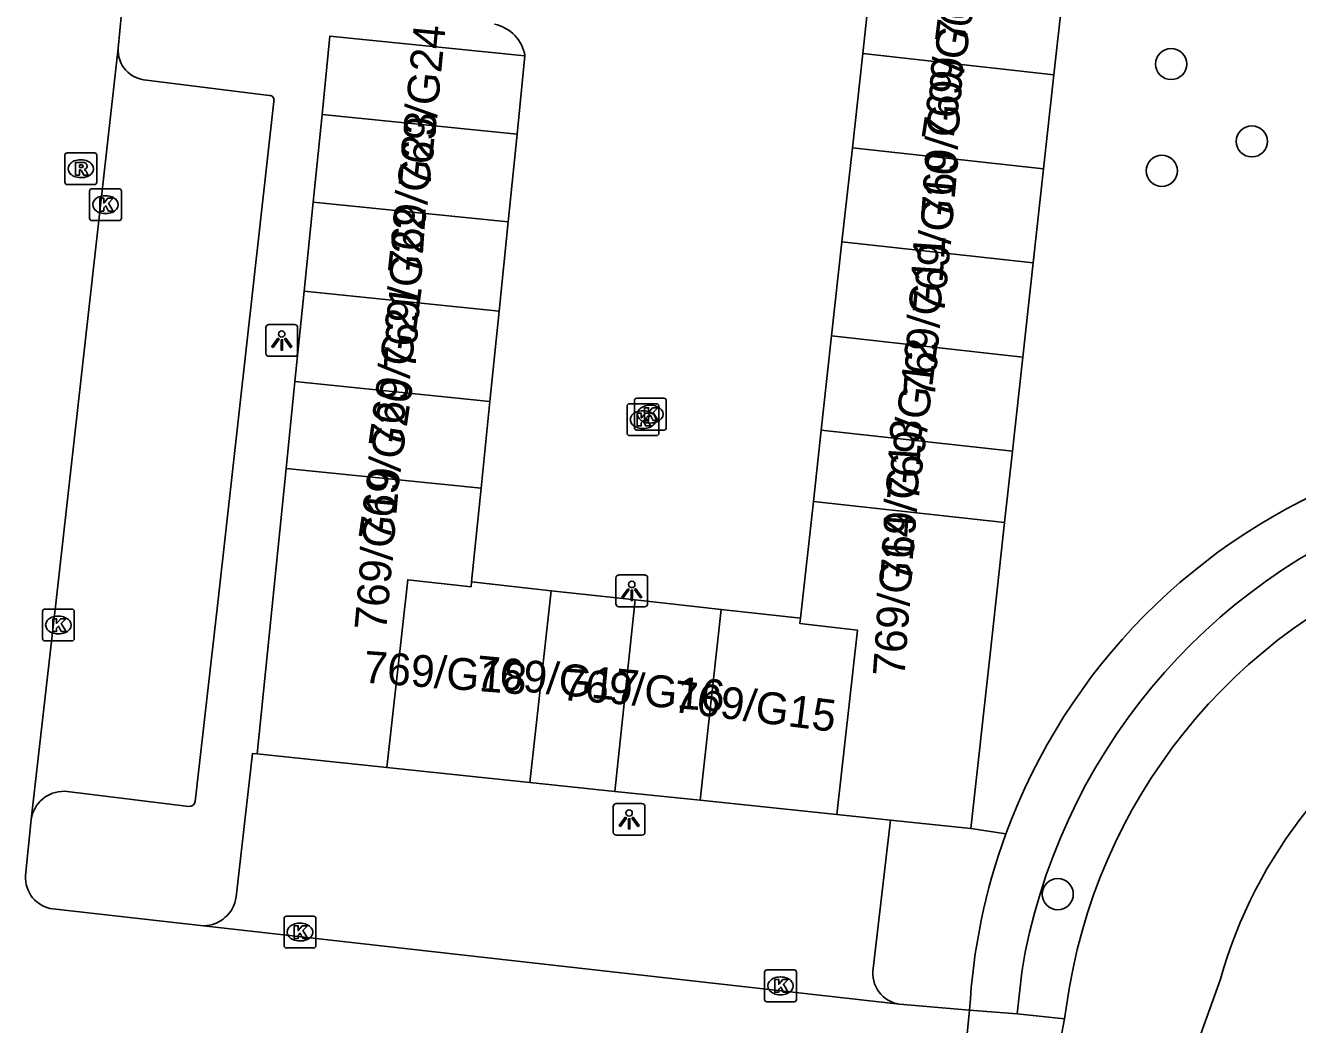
# Model space of a CAD drawing. Extents: x 162026 to 163499, y 387297 to 388169.
# Drawn here: x 162180.08 to 162220.04, y 388114.47 to 388145.85 of the extents above; entities that cross this region are included whole.
import ezdxf

# ---------------------------------------------------------------- set-up
doc = ezdxf.new("R2010")
doc.units = 0
for name, color, linetype in [('IMGEO_Boom', 7, 'Continuous'), ('IMGEO_Groenvoorziening', 7, 'Continuous'), ('IMGEO_Kolk', 7, 'Continuous'), ('IMGEO_Lichtpunt', 7, 'Continuous'), ('IMGEO_Pand', 7, 'Continuous'), ('IMGEO_Pand_nummerreeks', 7, 'Continuous'), ('IMGEO_Parkeervlak_open', 7, 'Continuous'), ('IMGEO_Rijbaan_lokaal_open', 7, 'Continuous'), ('IMGEO_Rioolput', 7, 'Continuous'), ('IMGEO_Voetpad_gesloten', 7, 'Continuous'), ('IMGEO_Voetpad_open', 7, 'Continuous')]:
    doc.layers.add(name, color=color, linetype=linetype)

msp = doc.modelspace()

# ---------------------------------------------------------------- linework, layer by layer
at = {"layer": 'IMGEO_Boom'}
for centre in [(162216.07, 388144.642), (162218.606, 388142.212), (162215.778, 388141.287), (162212.509, 388118.564)]:
    msp.add_circle(centre, 0.489, dxfattribs=at)
at = {"layer": 'IMGEO_Groenvoorziening'}
msp.add_lwpolyline([(162209.777, 388120.621), (162210.881, 388120.46)], dxfattribs=at)
at = {"layer": 'IMGEO_Kolk'}
for p, q in [((162182.168, 388140.724), (162183.02, 388140.724)), ((162182.093, 388139.798), (162182.093, 388140.65)), ((162182.581, 388140.504), (162182.606, 388140.504)), ((162183.094, 388140.65), (162183.094, 388139.798)), ((162182.604, 388139.944), (162182.579, 388139.944)), ((162183.02, 388139.724), (162182.168, 388139.724)), ((162199.055, 388133.971), (162199.907, 388133.971)), ((162199.209, 388133.218), (162199.209, 388134.07)), ((162199.284, 388134.144), (162200.136, 388134.144)), ((162199.697, 388133.924), (162199.722, 388133.924)), ((162200.21, 388134.07), (162200.21, 388133.218)), ((162198.98, 388133.045), (162198.98, 388133.897)), ((162199.468, 388133.751), (162199.493, 388133.751)), ((162199.981, 388133.897), (162199.981, 388133.045)), ((162200.136, 388133.144), (162199.284, 388133.144)), ((162199.491, 388133.191), (162199.466, 388133.191)), ((162199.72, 388133.364), (162199.695, 388133.364)), ((162199.907, 388132.971), (162199.055, 388132.971)), ((162180.613, 388126.592), (162180.613, 388127.444)), ((162180.688, 388127.518), (162181.54, 388127.518)), ((162181.101, 388127.298), (162181.126, 388127.298)), ((162181.614, 388127.444), (162181.614, 388126.592)), ((162181.124, 388126.738), (162181.099, 388126.738)), ((162181.54, 388126.518), (162180.688, 388126.518)), ((162188.203, 388116.946), (162188.203, 388117.798)), ((162188.278, 388117.872), (162189.13, 388117.872)), ((162188.691, 388117.652), (162188.716, 388117.652)), ((162189.204, 388117.798), (162189.204, 388116.946)), ((162189.13, 388116.872), (162188.278, 388116.872)), ((162188.714, 388117.092), (162188.689, 388117.092)), ((162203.299, 388115.256), (162203.299, 388116.108)), ((162203.374, 388116.182), (162204.226, 388116.182)), ((162203.787, 388115.962), (162203.812, 388115.962)), ((162204.3, 388116.108), (162204.3, 388115.256)), ((162204.226, 388115.182), (162203.374, 388115.182)), ((162203.81, 388115.402), (162203.785, 388115.402))]:
    msp.add_line(p, q, dxfattribs=at)
for points in [[(162182.168, 388140.724), (162183.02, 388140.724)], [(162182.093, 388139.798), (162182.093, 388140.65)], [(162182.414, 388140.424), (162182.537, 388140.424), (162182.537, 388140.273), (162182.667, 388140.424), (162182.831, 388140.424), (162182.685, 388140.273), (162182.838, 388140.024), (162182.686, 388140.024), (162182.601, 388140.188), (162182.537, 388140.121), (162182.537, 388140.024), (162182.414, 388140.024), (162182.414, 388140.424)], [(162183.094, 388140.65), (162183.094, 388139.798)], [(162183.02, 388139.724), (162182.168, 388139.724)], [(162199.055, 388133.971), (162199.907, 388133.971)], [(162199.209, 388133.218), (162199.209, 388134.07)], [(162199.284, 388134.144), (162200.136, 388134.144)], [(162200.21, 388134.07), (162200.21, 388133.218)], [(162198.98, 388133.045), (162198.98, 388133.897)], [(162199.301, 388133.671), (162199.424, 388133.671), (162199.424, 388133.52), (162199.554, 388133.671), (162199.718, 388133.671), (162199.572, 388133.52), (162199.725, 388133.271), (162199.573, 388133.271), (162199.488, 388133.435), (162199.424, 388133.368), (162199.424, 388133.271), (162199.301, 388133.271), (162199.301, 388133.671)], [(162199.53, 388133.844), (162199.653, 388133.844), (162199.653, 388133.693), (162199.783, 388133.844), (162199.947, 388133.844), (162199.801, 388133.693), (162199.954, 388133.444), (162199.802, 388133.444), (162199.717, 388133.608), (162199.653, 388133.541), (162199.653, 388133.444), (162199.53, 388133.444), (162199.53, 388133.844)], [(162199.981, 388133.897), (162199.981, 388133.045)], [(162200.136, 388133.144), (162199.284, 388133.144)], [(162199.907, 388132.971), (162199.055, 388132.971)], [(162180.613, 388126.592), (162180.613, 388127.444)], [(162180.688, 388127.518), (162181.54, 388127.518)], [(162180.934, 388127.218), (162181.057, 388127.218), (162181.057, 388127.067), (162181.187, 388127.218), (162181.351, 388127.218), (162181.205, 388127.067), (162181.358, 388126.818), (162181.206, 388126.818), (162181.121, 388126.982), (162181.057, 388126.915), (162181.057, 388126.818), (162180.934, 388126.818), (162180.934, 388127.218)], [(162181.614, 388127.444), (162181.614, 388126.592)], [(162181.54, 388126.518), (162180.688, 388126.518)], [(162188.203, 388116.946), (162188.203, 388117.798)], [(162188.278, 388117.872), (162189.13, 388117.872)], [(162188.524, 388117.572), (162188.647, 388117.572), (162188.647, 388117.421), (162188.777, 388117.572), (162188.941, 388117.572), (162188.795, 388117.421), (162188.948, 388117.172), (162188.796, 388117.172), (162188.711, 388117.336), (162188.647, 388117.269), (162188.647, 388117.172), (162188.524, 388117.172), (162188.524, 388117.572)], [(162189.204, 388117.798), (162189.204, 388116.946)], [(162189.13, 388116.872), (162188.278, 388116.872)], [(162203.299, 388115.256), (162203.299, 388116.108)], [(162203.374, 388116.182), (162204.226, 388116.182)], [(162204.3, 388116.108), (162204.3, 388115.256)], [(162203.62, 388115.882), (162203.743, 388115.882), (162203.743, 388115.731), (162203.873, 388115.882), (162204.037, 388115.882), (162203.891, 388115.731), (162204.044, 388115.482), (162203.892, 388115.482), (162203.807, 388115.646), (162203.743, 388115.579), (162203.743, 388115.482), (162203.62, 388115.482), (162203.62, 388115.882)], [(162204.226, 388115.182), (162203.374, 388115.182)]]:
    msp.add_lwpolyline(points, dxfattribs=at)
for centre, start, end in [((162182.17, 388140.648), 91.552, 178.448), ((162182.17, 388140.648), 91.552, 178.448), ((162183.018, 388140.648), 1.552, 88.448), ((162183.018, 388140.648), 1.552, 88.448), ((162182.17, 388139.8), 181.552, 268.448), ((162182.17, 388139.8), 181.552, 268.448), ((162183.018, 388139.8), 271.552, 358.448), ((162183.018, 388139.8), 271.552, 358.448), ((162199.057, 388133.895), 91.552, 178.448), ((162199.057, 388133.895), 91.552, 178.448), ((162199.286, 388134.068), 91.552, 178.448), ((162199.286, 388134.068), 91.552, 178.448), ((162199.905, 388133.895), 1.552, 88.448), ((162199.905, 388133.895), 1.552, 88.448), ((162200.134, 388134.068), 1.552, 88.448), ((162200.134, 388134.068), 1.552, 88.448), ((162199.286, 388133.22), 181.552, 268.448), ((162199.286, 388133.22), 181.552, 268.448), ((162200.134, 388133.22), 271.552, 358.448), ((162200.134, 388133.22), 271.552, 358.448), ((162199.057, 388133.047), 181.552, 268.448), ((162199.057, 388133.047), 181.552, 268.448), ((162199.905, 388133.047), 271.552, 358.448), ((162199.905, 388133.047), 271.552, 358.448), ((162180.69, 388127.442), 91.552, 178.448), ((162180.69, 388127.442), 91.552, 178.448), ((162181.538, 388127.442), 1.552, 88.448), ((162181.538, 388127.442), 1.552, 88.448), ((162180.69, 388126.594), 181.552, 268.448), ((162180.69, 388126.594), 181.552, 268.448), ((162181.538, 388126.594), 271.552, 358.448), ((162181.538, 388126.594), 271.552, 358.448), ((162188.28, 388117.796), 91.552, 178.448), ((162188.28, 388117.796), 91.552, 178.448), ((162189.128, 388117.796), 1.552, 88.448), ((162189.128, 388117.796), 1.552, 88.448), ((162188.28, 388116.948), 181.552, 268.448), ((162188.28, 388116.948), 181.552, 268.448), ((162189.128, 388116.948), 271.552, 358.448), ((162189.128, 388116.948), 271.552, 358.448), ((162203.376, 388116.106), 91.552, 178.448), ((162203.376, 388116.106), 91.552, 178.448), ((162204.224, 388116.106), 1.552, 88.448), ((162204.224, 388116.106), 1.552, 88.448), ((162203.376, 388115.258), 181.552, 268.448), ((162203.376, 388115.258), 181.552, 268.448), ((162204.224, 388115.258), 271.552, 358.448), ((162204.224, 388115.258), 271.552, 358.448)]:
    msp.add_arc(centre, 0.0765, start, end, dxfattribs=at)
for centre, major_axis, ratio, start_param, end_param in [((162182.58, 388140.224), (-0.387, 0.002), 0.722429, 4.712389, 7.853982), ((162182.605, 388140.224), (-0.39, 0.002), 0.717154, 1.570796, 4.712389), ((162199.696, 388133.644), (-0.387, 0.002), 0.722429, 4.712389, 7.853982), ((162199.721, 388133.644), (-0.39, 0.002), 0.717154, 1.570796, 4.712389), ((162199.467, 388133.471), (-0.387, 0.002), 0.722429, 4.712389, 7.853982), ((162199.492, 388133.471), (-0.39, 0.002), 0.717154, 1.570796, 4.712389), ((162181.1, 388127.018), (-0.387, 0.002), 0.722429, 4.712389, 7.853982), ((162181.125, 388127.018), (-0.39, 0.002), 0.717154, 1.570796, 4.712389), ((162188.69, 388117.372), (-0.387, 0.002), 0.722429, 4.712389, 7.853982), ((162188.715, 388117.372), (-0.39, 0.002), 0.717154, 1.570796, 4.712389), ((162203.786, 388115.682), (-0.387, 0.002), 0.722429, 4.712389, 7.853982), ((162203.811, 388115.682), (-0.39, 0.002), 0.717154, 1.570796, 4.712389)]:
    msp.add_ellipse(centre, major_axis=major_axis, ratio=ratio, start_param=start_param, end_param=end_param, dxfattribs=at)
at = {"layer": 'IMGEO_Lichtpunt'}
for p, q in [((162187.632, 388136.363), (162187.632, 388135.556)), ((162187.632, 388136.363), (162187.632, 388135.556)), ((162188.534, 388136.458), (162187.726, 388136.458)), ((162188.534, 388136.458), (162187.726, 388136.458)), ((162188.628, 388135.556), (162188.628, 388136.363)), ((162188.628, 388135.556), (162188.628, 388136.363)), ((162187.726, 388135.462), (162188.534, 388135.462)), ((162187.726, 388135.462), (162188.534, 388135.462)), ((162198.629, 388128.495), (162198.629, 388127.688)), ((162198.629, 388128.495), (162198.629, 388127.688)), ((162199.531, 388128.59), (162198.723, 388128.59)), ((162199.531, 388128.59), (162198.723, 388128.59)), ((162199.625, 388127.688), (162199.625, 388128.495)), ((162199.625, 388127.688), (162199.625, 388128.495)), ((162198.723, 388127.594), (162199.531, 388127.594)), ((162198.723, 388127.594), (162199.531, 388127.594)), ((162198.545, 388121.317), (162198.545, 388120.51)), ((162198.545, 388121.317), (162198.545, 388120.51)), ((162199.447, 388121.412), (162198.639, 388121.412)), ((162199.447, 388121.412), (162198.639, 388121.412)), ((162199.541, 388120.51), (162199.541, 388121.317)), ((162199.541, 388120.51), (162199.541, 388121.317)), ((162198.639, 388120.416), (162199.447, 388120.416)), ((162198.639, 388120.416), (162199.447, 388120.416))]:
    msp.add_line(p, q, dxfattribs=at)
for points in [[(162188.006, 388136.027), (162188.045, 388135.999), (162187.857, 388135.737), (162187.819, 388135.764), (162188.006, 388136.027)], [(162188.108, 388135.979), (162188.155, 388135.979), (162188.155, 388135.657), (162188.108, 388135.657), (162188.108, 388135.979)], [(162188.218, 388135.999), (162188.256, 388136.026), (162188.443, 388135.764), (162188.404, 388135.736), (162188.218, 388135.999)], [(162199.003, 388128.159), (162199.042, 388128.131), (162198.854, 388127.869), (162198.816, 388127.896), (162199.003, 388128.159)], [(162199.105, 388128.111), (162199.152, 388128.111), (162199.152, 388127.789), (162199.105, 388127.789), (162199.105, 388128.111)], [(162199.215, 388128.131), (162199.253, 388128.158), (162199.44, 388127.896), (162199.401, 388127.868), (162199.215, 388128.131)], [(162198.919, 388120.981), (162198.958, 388120.953), (162198.77, 388120.691), (162198.732, 388120.718), (162198.919, 388120.981)], [(162199.021, 388120.933), (162199.068, 388120.933), (162199.068, 388120.611), (162199.021, 388120.611), (162199.021, 388120.933)], [(162199.131, 388120.953), (162199.169, 388120.98), (162199.356, 388120.718), (162199.317, 388120.69), (162199.131, 388120.953)]]:
    msp.add_lwpolyline(points, dxfattribs=at)
for centre in [(162188.131, 388136.161), (162199.128, 388128.293), (162199.044, 388121.115)]:
    msp.add_circle(centre, 0.0994, dxfattribs=at)
for centre, start, end in [((162187.726, 388136.363), 90, 180), ((162187.726, 388136.363), 90, 180), ((162188.534, 388136.363), 0, 90), ((162188.534, 388136.363), 0, 90), ((162187.726, 388135.556), 180, 270), ((162187.726, 388135.556), 180, 270), ((162188.534, 388135.556), 270, 0), ((162188.534, 388135.556), 270, 360), ((162198.723, 388128.495), 90, 180), ((162198.723, 388128.495), 90, 180), ((162199.531, 388128.495), 0, 90), ((162199.531, 388128.495), 0, 90), ((162198.723, 388127.688), 180, 270), ((162198.723, 388127.688), 180, 270), ((162199.531, 388127.688), 270, 0), ((162199.531, 388127.688), 270, 360), ((162198.639, 388121.317), 90, 180), ((162198.639, 388121.317), 90, 180), ((162199.447, 388121.317), 0, 90), ((162199.447, 388121.317), 0, 90), ((162198.639, 388120.51), 180, 270), ((162198.639, 388120.51), 180, 270), ((162199.447, 388120.51), 270, 0), ((162199.447, 388120.51), 270, 360)]:
    msp.add_arc(centre, 0.0946, start, end, dxfattribs=at)
at = {"layer": 'IMGEO_Pand'}
for points in [[(162206.382, 388144.968), (162206.631, 388147.221)], [(162212.634, 388146.559), (162212.386, 388144.306)], [(162189.396, 388143.06), (162189.646, 388145.52), (162195.771, 388144.897)], [(162195.522, 388142.44), (162195.771, 388144.897)], [(162206.057, 388142.012), (162206.382, 388144.968)], [(162212.386, 388144.306), (162206.382, 388144.968)], [(162212.386, 388144.306), (162212.061, 388141.35)], [(162189.116, 388140.304), (162189.396, 388143.06)], [(162189.396, 388143.06), (162195.522, 388142.44)], [(162195.242, 388139.684), (162195.522, 388142.44)], [(162205.731, 388139.056), (162206.057, 388142.012)], [(162206.057, 388142.012), (162212.061, 388141.35)], [(162212.061, 388141.35), (162211.735, 388138.394)], [(162189.116, 388140.304), (162188.833, 388137.503)], [(162195.242, 388139.684), (162189.116, 388140.304)], [(162194.958, 388136.882), (162195.242, 388139.684)], [(162205.405, 388136.1), (162205.731, 388139.056)], [(162205.731, 388139.056), (162211.735, 388138.394)], [(162211.735, 388138.394), (162211.409, 388135.438)], [(162188.545, 388134.665), (162188.833, 388137.503)], [(162188.833, 388137.503), (162194.958, 388136.882)], [(162194.958, 388136.882), (162194.671, 388134.045)], [(162205.08, 388133.144), (162205.405, 388136.1)], [(162211.409, 388135.438), (162205.405, 388136.1)], [(162211.409, 388135.438), (162211.084, 388132.482)], [(162188.269, 388131.939), (162188.545, 388134.665)], [(162188.545, 388134.665), (162194.671, 388134.045)], [(162194.671, 388134.045), (162194.395, 388131.319)], [(162204.832, 388130.898), (162205.08, 388133.144)], [(162205.08, 388133.144), (162211.084, 388132.482)], [(162211.084, 388132.482), (162210.836, 388130.236)], [(162187.359, 388122.97), (162188.269, 388131.939)], [(162194.395, 388131.319), (162188.269, 388131.939)], [(162194.395, 388131.319), (162194.096, 388128.37)], [(162204.428, 388127.232), (162204.832, 388130.898)], [(162210.836, 388130.236), (162204.832, 388130.898)], [(162210.836, 388130.236), (162210.381, 388126.103), (162209.777, 388120.621)], [(162191.435, 388122.543), (162192.091, 388128.442), (162194.078, 388128.221), (162194.096, 388128.37)], [(162194.096, 388128.37), (162196.592, 388128.095)], [(162196.592, 388128.095), (162195.928, 388122.072)], [(162196.592, 388128.095), (162199.229, 388127.805)], [(162199.229, 388127.805), (162198.599, 388121.792)], [(162199.229, 388127.805), (162201.932, 388127.507)], [(162201.932, 388127.507), (162201.271, 388121.512)], [(162201.932, 388127.507), (162204.428, 388127.232)], [(162204.428, 388127.232), (162204.411, 388127.061), (162206.217, 388126.86), (162205.572, 388121.062)], [(162191.435, 388122.543), (162187.359, 388122.97)], [(162195.928, 388122.072), (162191.435, 388122.543)], [(162198.599, 388121.792), (162195.928, 388122.072)], [(162201.271, 388121.512), (162198.599, 388121.792)], [(162205.572, 388121.062), (162201.271, 388121.512)], [(162207.254, 388120.886), (162205.572, 388121.062)], [(162209.777, 388120.621), (162207.254, 388120.886)]]:
    msp.add_lwpolyline(points, dxfattribs=at)
at = {"layer": 'IMGEO_Parkeervlak_open'}
for points in [[(162183.886, 388144.14), (162187.738, 388143.654)], [(162187.882, 388143.461), (162186.15, 388127.993), (162185.415, 388121.479)], [(162187.359, 388122.97), (162187.208, 388122.98), (162186.698, 388118.482)], [(162185.209, 388121.316), (162181.304, 388121.794)], [(162207.254, 388120.886), (162206.712, 388116.226)]]:
    msp.add_lwpolyline(points, dxfattribs=at)
for centre, radius, start, end in [((162183.928, 388145.079), 0.94, 176.5238, 267.4252), ((162187.741, 388143.506), 0.148, 342.2575, 91.1968), ((162181.279, 388120.762), 1.032, 88.6383, 171.7017), ((162185.224, 388121.509), 0.194, 265.6409, 351.0656), ((162185.663, 388118.615), 1.044, 270.7672, 352.6529), ((162207.674, 388116.073), 0.974, 170.9391, 262.175)]:
    msp.add_arc(centre, radius, start, end, dxfattribs=at)
at = {"layer": 'IMGEO_Rijbaan_lokaal_open'}
for points in [[(162183.092, 388146.229), (162182.99, 388145.136)], [(162182.99, 388145.136), (162181.032, 388127.696), (162180.258, 388120.911)], [(162180.258, 388120.911), (162180.081, 388119.148)], [(162180.942, 388118.098), (162185.677, 388117.572)], [(162185.677, 388117.572), (162207.541, 388115.108)], [(162216.555, 388112.672), (162216.607, 388112.998), (162216.766, 388113.504), (162217.62, 388115.89)], [(162207.541, 388115.108), (162209.74, 388114.919)], [(162209.74, 388114.919), (162209.13, 388108.814)], [(162212.782, 388115.05), (162212.72, 388114.649)], [(162212.72, 388114.649), (162212.55, 388113.772), (162212.432, 388112.757), (162211.895, 388107.42)]]:
    msp.add_lwpolyline(points, dxfattribs=at)
for centre, radius, start, end in [((162194.581, 388144.709), 1.205, 8.9638, 78.6835), ((162230.201, 388112.649), 17.583, 110.3672, 172.1516), ((162231.949, 388111.888), 14.878, 118.0986, 164.3952), ((162181.07, 388119.081), 0.991, 176.1211, 262.5824)]:
    msp.add_arc(centre, radius, start, end, dxfattribs=at)
at = {"layer": 'IMGEO_Rioolput'}
for p, q in [((162181.319, 388140.927), (162181.319, 388141.779)), ((162181.394, 388141.853), (162182.246, 388141.853)), ((162181.807, 388141.633), (162181.832, 388141.633)), ((162182.32, 388141.779), (162182.32, 388140.927)), ((162182.246, 388140.853), (162181.394, 388140.853)), ((162181.83, 388141.073), (162181.805, 388141.073))]:
    msp.add_line(p, q, dxfattribs=at)
for points in [[(162181.319, 388140.927), (162181.319, 388141.779)], [(162181.394, 388141.853), (162182.246, 388141.853)], [(162181.908, 388141.551), (162181.656, 388141.553), (162181.656, 388141.153)], [(162182.32, 388141.779), (162182.32, 388140.927)], [(162181.656, 388141.153), (162181.78, 388141.153), (162181.78, 388141.315), (162181.791, 388141.315)], [(162181.834, 388141.472), (162181.78, 388141.472), (162181.78, 388141.391)], [(162181.78, 388141.391), (162181.832, 388141.391)], [(162181.838, 388141.286), (162181.909, 388141.153), (162182.049, 388141.153), (162181.984, 388141.279)], [(162182.246, 388140.853), (162181.394, 388140.853)]]:
    msp.add_lwpolyline(points, dxfattribs=at)
for centre, radius, start, end in [((162181.396, 388141.777), 0.0765, 91.552, 178.448), ((162181.396, 388141.777), 0.0765, 91.552, 178.448), ((162181.907, 388141.441), 0.109, 350.3612, 89.416), ((162182.244, 388141.777), 0.0765, 1.552, 88.448), ((162182.244, 388141.777), 0.0765, 1.552, 88.448), ((162181.79, 388141.262), 0.0533, 26.0293, 88.6989), ((162181.816, 388141.58), 0.19, 274.7715, 282.9687), ((162181.84, 388141.376), 0.0964, 77.0061, 93.1865), ((162181.854, 388141.433), 0.0378, 276.6634, 79.6772), ((162181.905, 388141.441), 0.112, 277.5842, 350.9817), ((162181.889, 388141.226), 0.108, 29.5134, 73.7905), ((162181.396, 388140.929), 0.0765, 181.552, 268.448), ((162181.396, 388140.929), 0.0765, 181.552, 268.448), ((162182.244, 388140.929), 0.0765, 271.552, 358.448), ((162182.244, 388140.929), 0.0765, 271.552, 358.448)]:
    msp.add_arc(centre, radius, start, end, dxfattribs=at)
for centre, major_axis, ratio, start_param, end_param in [((162181.806, 388141.353), (-0.387, 0.002), 0.722429, 4.712389, 7.853982), ((162181.831, 388141.353), (-0.39, 0.002), 0.717154, 1.570796, 4.712389)]:
    msp.add_ellipse(centre, major_axis=major_axis, ratio=ratio, start_param=start_param, end_param=end_param, dxfattribs=at)
at = {"layer": 'IMGEO_Voetpad_gesloten'}
msp.add_arc((162209.56, 388129.627), 26.68, 23.3362, 79.8528, dxfattribs=at)
at = {"layer": 'IMGEO_Voetpad_open'}
for points in [[(162211.232, 388114.805), (162211.376, 388116.115)], [(162209.74, 388114.919), (162211.232, 388114.805)], [(162212.72, 388114.649), (162211.232, 388114.805)]]:
    msp.add_lwpolyline(points, dxfattribs=at)
for centre, radius, start, end in [((162228.821, 388113.876), 19.11, 110.7773, 159.8456), ((162229.978, 388113.027), 18.857, 110.0928, 170.5749), ((162228.793, 388113.884), 19.081, 159.8392, 176.8895)]:
    msp.add_arc(centre, radius, start, end, dxfattribs=at)

# ---------------------------------------------------------------- texts
at = {"layer": 'IMGEO_Pand_nummerreeks'}
for s, rotation, p in [('769/G07', 82.9471, (162209.639, 388145.241)), ('769/G08', 81.2538, (162209.213, 388142.158)), ('769/G24', 84.5227, (162192.79, 388140.719)), ('769/G09', 86.1345, (162209.21, 388139.723)), ('769/G23', 83.6576, (162192.451, 388137.991)), ('769/G10', 84.8056, (162208.938, 388136.747)), ('769/G22', 86.2473, (162192.327, 388135.009)), ('769/G11', 86.1345, (162208.643, 388134.114)), ('769/G21', 82.1998, (162191.842, 388132.536)), ('769/G12', 83.0657, (162208.126, 388130.856)), ('769/G20', 81.6341, (162191.526, 388129.611)), ('769/G13', 86.2483, (162207.926, 388128.332)), ('769/G19', 84.9575, (162191.408, 388126.814)), ('769/G14', 85.9551, (162207.694, 388125.372)), ('769/G18', 355.7462, (162190.673, 388125.212)), ('769/G17', 354.6442, (162194.198, 388125.07)), ('769/G16', 355.7946, (162196.893, 388124.666)), ('769/G15', 352.875, (162200.387, 388124.294))]:
    msp.add_text(s, height=1, rotation=rotation, dxfattribs=at).set_placement(p)

doc.saveas('drawing.dxf')
